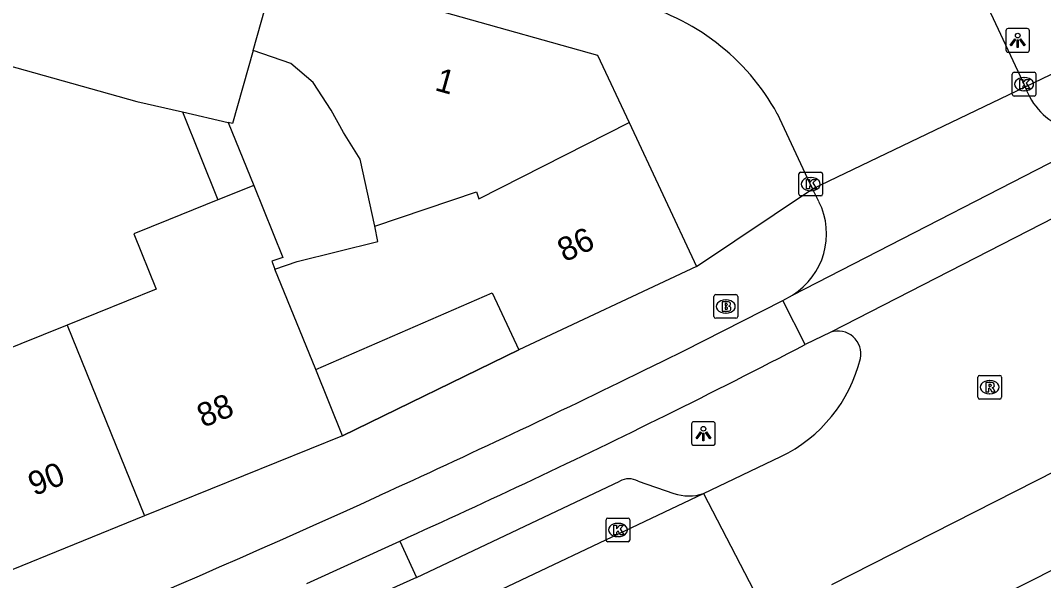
# Model space of a CAD drawing. Extents: x 158087 to 159494, y 382905 to 383981.
# Drawn here: x 158823.32 to 158866.48, y 383183.38 to 383207.03 of the extents above; entities that cross this region are included whole.
import ezdxf

# ---------------------------------------------------------------- set-up
doc = ezdxf.new("R2010")
doc.units = 0
for name, color, linetype in [('IMGEO_Brandkraan', 7, 'Continuous'), ('IMGEO_Fietspad_gesloten', 7, 'Continuous'), ('IMGEO_Fietspad_open', 7, 'Continuous'), ('IMGEO_Kolk', 7, 'Continuous'), ('IMGEO_Lichtpunt', 7, 'Continuous'), ('IMGEO_Muur', 7, 'Continuous'), ('IMGEO_Pand', 7, 'Continuous'), ('IMGEO_Pand_nummerreeks', 7, 'Continuous'), ('IMGEO_Parkeervlak_open', 7, 'Continuous'), ('IMGEO_Rijbaan_lokaal_gesloten', 7, 'Continuous'), ('IMGEO_Rijbaan_lokaal_open', 7, 'Continuous'), ('IMGEO_Rioolput', 7, 'Continuous'), ('IMGEO_Voetpad_open', 7, 'Continuous')]:
    doc.layers.add(name, color=color, linetype=linetype)

msp = doc.modelspace()

# ---------------------------------------------------------------- linework, layer by layer
at = {"layer": 'IMGEO_Brandkraan'}
for p, q in [((158852.575, 383194.53), (158852.575, 383195.382)), ((158852.65, 383195.456), (158853.502, 383195.456)), ((158853.576, 383195.382), (158853.576, 383194.53)), ((158853.063, 383195.236), (158853.088, 383195.236)), ((158853.086, 383194.676), (158853.061, 383194.676)), ((158853.502, 383194.456), (158852.65, 383194.456))]:
    msp.add_line(p, q, dxfattribs=at)
for points in [[(158852.575, 383194.53), (158852.575, 383195.382)], [(158852.65, 383195.456), (158853.502, 383195.456)], [(158853.576, 383195.382), (158853.576, 383194.53)], [(158852.923, 383195.156), (158852.923, 383194.756), (158853.136, 383194.756)], [(158853.154, 383195.156), (158852.923, 383195.156)], [(158853.102, 383195.075), (158853.048, 383195.075), (158853.048, 383194.999)], [(158853.048, 383194.999), (158853.101, 383194.999)], [(158853.11, 383194.923), (158853.048, 383194.923), (158853.048, 383194.842)], [(158853.048, 383194.842), (158853.11, 383194.842)], [(158853.502, 383194.456), (158852.65, 383194.456)]]:
    msp.add_lwpolyline(points, dxfattribs=at)
for centre, radius, start, end in [((158852.652, 383195.38), 0.0765, 91.552, 178.448), ((158852.652, 383195.38), 0.0765, 91.552, 178.448), ((158853.5, 383195.38), 0.0765, 1.552, 88.448), ((158853.5, 383195.38), 0.0765, 1.552, 88.448), ((158853.103, 383195.037), 0.0379, 267.8285, 90.9355), ((158853.111, 383194.882), 0.0404, 269.8759, 90.5077), ((158853.158, 383195.011), 0.145, 59.4692, 91.5367), ((158853.183, 383195.058), 0.0922, 285.5137, 58.1501), ((158853.188, 383194.866), 0.105, 301.3115, 78.989), ((158852.652, 383194.532), 0.0765, 181.552, 268.448), ((158852.652, 383194.532), 0.0765, 181.552, 268.448), ((158853.142, 383195.007), 0.251, 268.6676, 293.5347), ((158853.5, 383194.532), 0.0765, 271.552, 358.448), ((158853.5, 383194.532), 0.0765, 271.552, 358.448)]:
    msp.add_arc(centre, radius, start, end, dxfattribs=at)
for centre, major_axis, ratio, start_param, end_param in [((158853.062, 383194.956), (-0.387, 0.002), 0.722429, 4.712389, 7.853982), ((158853.087, 383194.956), (-0.39, 0.002), 0.717154, 1.570796, 4.712389)]:
    msp.add_ellipse(centre, major_axis=major_axis, ratio=ratio, start_param=start_param, end_param=end_param, dxfattribs=at)
at = {"layer": 'IMGEO_Fietspad_gesloten'}
for points in [[(158849.608, 383192.246), (158850.453, 383192.661), (158851.298, 383193.077), (158855.487, 383195.201)], [(158856.421, 383193.345), (158855.487, 383195.201)], [(158835.404, 383183.261), (158839.326, 383185.052)]]:
    msp.add_lwpolyline(points, dxfattribs=at)
for centre, radius, start, end in [((158697.81, 383498.444), 343.865, 296.36724, 297.46848), ((158649.654, 383600.656), 454.731, 294.53597, 296.08592), ((158698.069, 383498.04), 343.387, 294.29044, 296.35837), ((158667.794, 383559.163), 409.453, 290.48758, 294.63801)]:
    msp.add_arc(centre, radius, start, end, dxfattribs=at)
at = {"layer": 'IMGEO_Fietspad_open'}
for points in [[(158855.487, 383195.201), (158855.885, 383195.438)], [(158857.499, 383193.865), (158856.421, 383193.345)]]:
    msp.add_lwpolyline(points, dxfattribs=at)
at = {"layer": 'IMGEO_Kolk'}
for p, q in [((158865.234, 383204.839), (158866.086, 383204.839)), ((158865.159, 383203.913), (158865.159, 383204.765)), ((158865.647, 383204.619), (158865.672, 383204.619)), ((158866.16, 383204.765), (158866.16, 383203.913)), ((158865.67, 383204.059), (158865.645, 383204.059)), ((158866.086, 383203.839), (158865.234, 383203.839)), ((158856.158, 383199.695), (158856.158, 383200.547)), ((158856.233, 383200.621), (158857.085, 383200.621)), ((158857.159, 383200.547), (158857.159, 383199.695)), ((158856.646, 383200.401), (158856.671, 383200.401)), ((158856.669, 383199.841), (158856.644, 383199.841)), ((158857.085, 383199.621), (158856.233, 383199.621)), ((158848.026, 383185.093), (158848.026, 383185.945)), ((158848.101, 383186.019), (158848.953, 383186.019)), ((158849.027, 383185.945), (158849.027, 383185.093)), ((158848.514, 383185.799), (158848.539, 383185.799)), ((158848.953, 383185.019), (158848.101, 383185.019)), ((158848.537, 383185.239), (158848.512, 383185.239))]:
    msp.add_line(p, q, dxfattribs=at)
for points in [[(158865.234, 383204.839), (158866.086, 383204.839)], [(158865.159, 383203.913), (158865.159, 383204.765)], [(158865.48, 383204.539), (158865.603, 383204.539), (158865.603, 383204.388), (158865.733, 383204.539), (158865.897, 383204.539), (158865.751, 383204.388), (158865.904, 383204.139), (158865.752, 383204.139), (158865.667, 383204.303), (158865.603, 383204.236), (158865.603, 383204.139), (158865.48, 383204.139), (158865.48, 383204.539)], [(158866.16, 383204.765), (158866.16, 383203.913)], [(158866.086, 383203.839), (158865.234, 383203.839)], [(158856.158, 383199.695), (158856.158, 383200.547)], [(158856.233, 383200.621), (158857.085, 383200.621)], [(158857.159, 383200.547), (158857.159, 383199.695)], [(158856.479, 383200.321), (158856.602, 383200.321), (158856.602, 383200.17), (158856.732, 383200.321), (158856.896, 383200.321), (158856.75, 383200.17), (158856.903, 383199.921), (158856.751, 383199.921), (158856.666, 383200.085), (158856.602, 383200.018), (158856.602, 383199.921), (158856.479, 383199.921), (158856.479, 383200.321)], [(158857.085, 383199.621), (158856.233, 383199.621)], [(158848.026, 383185.093), (158848.026, 383185.945)], [(158848.101, 383186.019), (158848.953, 383186.019)], [(158849.027, 383185.945), (158849.027, 383185.093)], [(158848.347, 383185.719), (158848.47, 383185.719), (158848.47, 383185.568), (158848.6, 383185.719), (158848.764, 383185.719), (158848.618, 383185.568), (158848.771, 383185.319), (158848.619, 383185.319), (158848.534, 383185.483), (158848.47, 383185.416), (158848.47, 383185.319), (158848.347, 383185.319), (158848.347, 383185.719)], [(158848.953, 383185.019), (158848.101, 383185.019)]]:
    msp.add_lwpolyline(points, dxfattribs=at)
for centre, start, end in [((158865.236, 383204.763), 91.552, 178.448), ((158865.236, 383204.763), 91.552, 178.448), ((158866.084, 383204.763), 1.552, 88.448), ((158866.084, 383204.763), 1.552, 88.448), ((158865.236, 383203.915), 181.552, 268.448), ((158865.236, 383203.915), 181.552, 268.448), ((158866.084, 383203.915), 271.552, 358.448), ((158866.084, 383203.915), 271.552, 358.448), ((158856.235, 383200.545), 91.552, 178.448), ((158856.235, 383200.545), 91.552, 178.448), ((158857.083, 383200.545), 1.552, 88.448), ((158857.083, 383200.545), 1.552, 88.448), ((158856.235, 383199.697), 181.552, 268.448), ((158856.235, 383199.697), 181.552, 268.448), ((158857.083, 383199.697), 271.552, 358.448), ((158857.083, 383199.697), 271.552, 358.448), ((158848.103, 383185.943), 91.552, 178.448), ((158848.103, 383185.943), 91.552, 178.448), ((158848.951, 383185.943), 1.552, 88.448), ((158848.951, 383185.943), 1.552, 88.448), ((158848.103, 383185.095), 181.552, 268.448), ((158848.103, 383185.095), 181.552, 268.448), ((158848.951, 383185.095), 271.552, 358.448), ((158848.951, 383185.095), 271.552, 358.448)]:
    msp.add_arc(centre, 0.0765, start, end, dxfattribs=at)
for centre, major_axis, ratio, start_param, end_param in [((158865.646, 383204.339), (-0.387, 0.002), 0.722429, 4.712389, 7.853982), ((158865.671, 383204.339), (-0.39, 0.002), 0.717154, 1.570796, 4.712389), ((158856.645, 383200.121), (-0.387, 0.002), 0.722429, 4.712389, 7.853982), ((158856.67, 383200.121), (-0.39, 0.002), 0.717154, 1.570796, 4.712389), ((158848.513, 383185.519), (-0.387, 0.002), 0.722429, 4.712389, 7.853982), ((158848.538, 383185.519), (-0.39, 0.002), 0.717154, 1.570796, 4.712389)]:
    msp.add_ellipse(centre, major_axis=major_axis, ratio=ratio, start_param=start_param, end_param=end_param, dxfattribs=at)
at = {"layer": 'IMGEO_Lichtpunt'}
for p, q in [((158864.889, 383206.59), (158864.889, 383205.783)), ((158864.889, 383206.59), (158864.889, 383205.783)), ((158865.791, 383206.685), (158864.983, 383206.685)), ((158865.791, 383206.685), (158864.983, 383206.685)), ((158865.885, 383205.783), (158865.885, 383206.59)), ((158865.885, 383205.783), (158865.885, 383206.59)), ((158864.983, 383205.689), (158865.791, 383205.689)), ((158864.983, 383205.689), (158865.791, 383205.689)), ((158851.631, 383189.994), (158851.631, 383189.187)), ((158851.631, 383189.994), (158851.631, 383189.187)), ((158852.533, 383190.089), (158851.725, 383190.089)), ((158852.533, 383190.089), (158851.725, 383190.089)), ((158852.627, 383189.187), (158852.627, 383189.994)), ((158852.627, 383189.187), (158852.627, 383189.994)), ((158851.725, 383189.093), (158852.533, 383189.093)), ((158851.725, 383189.093), (158852.533, 383189.093))]:
    msp.add_line(p, q, dxfattribs=at)
for points in [[(158865.263, 383206.254), (158865.302, 383206.226), (158865.114, 383205.964), (158865.076, 383205.991), (158865.263, 383206.254)], [(158865.365, 383206.206), (158865.412, 383206.206), (158865.412, 383205.884), (158865.365, 383205.884), (158865.365, 383206.206)], [(158865.475, 383206.226), (158865.513, 383206.253), (158865.7, 383205.991), (158865.661, 383205.963), (158865.475, 383206.226)], [(158852.005, 383189.658), (158852.044, 383189.63), (158851.856, 383189.368), (158851.818, 383189.395), (158852.005, 383189.658)], [(158852.107, 383189.61), (158852.154, 383189.61), (158852.154, 383189.288), (158852.107, 383189.288), (158852.107, 383189.61)], [(158852.217, 383189.63), (158852.255, 383189.657), (158852.442, 383189.395), (158852.403, 383189.367), (158852.217, 383189.63)]]:
    msp.add_lwpolyline(points, dxfattribs=at)
for centre in [(158865.388, 383206.388), (158852.13, 383189.792)]:
    msp.add_circle(centre, 0.0994, dxfattribs=at)
for centre, start, end in [((158864.983, 383206.59), 90, 180), ((158864.983, 383206.59), 90, 180), ((158865.791, 383206.59), 0, 90), ((158865.791, 383206.59), 0, 90), ((158864.983, 383205.783), 180, 270), ((158864.983, 383205.783), 180, 270), ((158865.791, 383205.783), 270, 0), ((158865.791, 383205.783), 270, 360), ((158851.725, 383189.994), 90, 180), ((158851.725, 383189.994), 90, 180), ((158852.533, 383189.994), 0, 90), ((158852.533, 383189.994), 0, 90), ((158851.725, 383189.187), 180, 270), ((158851.725, 383189.187), 180, 270), ((158852.533, 383189.187), 270, 0), ((158852.533, 383189.187), 270, 360)]:
    msp.add_arc(centre, 0.0946, start, end, dxfattribs=at)
at = {"layer": 'IMGEO_Muur'}
msp.add_lwpolyline([(158836.907, 383189.493), (158844.348, 383193.122)], dxfattribs=at)
at = {"layer": 'IMGEO_Pand'}
for points in [[(158833.133, 383205.754), (158834.144, 383209.36)], [(158834.144, 383209.36), (158841.551, 383207.276), (158847.662, 383205.563), (158848.995, 383202.716)], [(158811.426, 383201.036), (158810.744, 383198.6), (158813.979, 383197.694), (158814.662, 383200.13), (158814.951, 383200.049), (158816.843, 383206.8), (158828.232, 383203.607), (158830.153, 383203.169)], [(158833.133, 383205.754), (158832.273, 383202.685), (158832.087, 383202.728)], [(158838.264, 383198.339), (158837.655, 383201.177), (158836.955, 383202.292), (158836.431, 383203.248), (158835.67, 383204.416), (158834.721, 383205.215), (158833.133, 383205.754)], [(158830.153, 383203.169), (158832.087, 383202.728)], [(158830.153, 383203.169), (158831.651, 383199.454)], [(158832.087, 383202.728), (158833.165, 383200.064)], [(158838.264, 383198.339), (158842.559, 383199.8), (158842.663, 383199.497), (158848.995, 383202.716)], [(158848.995, 383202.716), (158851.841, 383196.636)], [(158833.165, 383200.064), (158831.651, 383199.454)], [(158833.165, 383200.064), (158834.396, 383197.023), (158833.922, 383196.862), (158834.057, 383196.53)], [(158831.651, 383199.454), (158829.57, 383198.615), (158828.1, 383198.022), (158829.042, 383195.685), (158825.291, 383194.172)], [(158834.057, 383196.53), (158834.99, 383196.847), (158838.401, 383197.703), (158838.264, 383198.339)], [(158851.841, 383196.636), (158844.348, 383193.122)], [(158835.777, 383192.295), (158834.057, 383196.53)], [(158835.777, 383192.295), (158843.216, 383195.534), (158844.348, 383193.122)], [(158825.291, 383194.172), (158819.341, 383191.772)], [(158825.291, 383194.172), (158828.561, 383186.11)], [(158836.907, 383189.493), (158835.777, 383192.295)], [(158836.907, 383189.493), (158828.561, 383186.11)], [(158828.561, 383186.11), (158822.615, 383183.7)]]:
    msp.add_lwpolyline(points, dxfattribs=at)
at = {"layer": 'IMGEO_Parkeervlak_open'}
for points in [[(158840.034, 383183.506), (158848.6, 383187.585)], [(158849.376, 383187.584), (158850.885, 383187.063)]]:
    msp.add_lwpolyline(points, dxfattribs=at)
for centre, radius, start, end in [((158848.987, 383186.826), 0.852, 62.8286, 117.0237), ((158851.52, 383188.876), 1.921, 250.6931, 288.5718)]:
    msp.add_arc(centre, radius, start, end, dxfattribs=at)
at = {"layer": 'IMGEO_Rijbaan_lokaal_gesloten'}
msp.add_lwpolyline([(158836.906, 383179.93), (158840.865, 383181.709), (158852.132, 383187.055)], dxfattribs=at)
at = {"layer": 'IMGEO_Rijbaan_lokaal_open'}
for points in [[(158863.619, 383208.685), (158865.702, 383204.223)], [(158856.736, 383199.923), (158865.702, 383204.223)], [(158856.736, 383199.923), (158855.249, 383203.088)], [(158855.885, 383195.438), (158869.8, 383202.574)], [(158870.261, 383200.407), (158857.499, 383193.865)], [(158857.006, 383199.379), (158856.736, 383199.923)], [(158852.132, 383187.055), (158855.391, 383188.614)], [(158867.85, 383188.448), (158857.535, 383183.208)], [(158852.132, 383187.055), (158854.827, 383181.857)], [(158867.264, 383184.027), (158858.726, 383179.723)]]:
    msp.add_lwpolyline(points, dxfattribs=at)
for centre, radius, start, end in [((158846.8, 383198.447), 9.639, 28.7795, 76.0941), ((158868.482, 383205.216), 2.952, 199.6475, 296.5136), ((158854.28, 383198.024), 3.044, 301.8184, 26.4253), ((158857.805, 383192.946), 0.969, 348.7617, 108.4031), ((158852.685, 383194.249), 6.251, 295.6543, 346.1944)]:
    msp.add_arc(centre, radius, start, end, dxfattribs=at)
at = {"layer": 'IMGEO_Rioolput'}
for p, q in [((158863.706, 383191.12), (158863.706, 383191.972)), ((158863.781, 383192.046), (158864.633, 383192.046)), ((158864.707, 383191.972), (158864.707, 383191.12)), ((158864.194, 383191.826), (158864.219, 383191.826)), ((158864.633, 383191.046), (158863.781, 383191.046)), ((158864.217, 383191.266), (158864.192, 383191.266))]:
    msp.add_line(p, q, dxfattribs=at)
for points in [[(158863.706, 383191.12), (158863.706, 383191.972)], [(158863.781, 383192.046), (158864.633, 383192.046)], [(158864.707, 383191.972), (158864.707, 383191.12)], [(158864.295, 383191.744), (158864.043, 383191.746), (158864.043, 383191.346)], [(158864.043, 383191.346), (158864.167, 383191.346), (158864.167, 383191.508), (158864.178, 383191.508)], [(158864.221, 383191.665), (158864.167, 383191.665), (158864.167, 383191.584)], [(158864.167, 383191.584), (158864.219, 383191.584)], [(158864.225, 383191.479), (158864.296, 383191.346), (158864.436, 383191.346), (158864.371, 383191.472)], [(158864.633, 383191.046), (158863.781, 383191.046)]]:
    msp.add_lwpolyline(points, dxfattribs=at)
for centre, radius, start, end in [((158863.783, 383191.97), 0.0765, 91.552, 178.448), ((158863.783, 383191.97), 0.0765, 91.552, 178.448), ((158864.631, 383191.97), 0.0765, 1.552, 88.448), ((158864.631, 383191.97), 0.0765, 1.552, 88.448), ((158864.177, 383191.455), 0.0533, 26.0293, 88.6989), ((158864.203, 383191.773), 0.19, 274.7715, 282.9687), ((158864.227, 383191.569), 0.0964, 77.0061, 93.1865), ((158864.241, 383191.626), 0.0378, 276.6634, 79.6772), ((158864.294, 383191.634), 0.109, 350.3612, 89.416), ((158864.292, 383191.634), 0.112, 277.5842, 350.9817), ((158864.276, 383191.419), 0.108, 29.5134, 73.7905), ((158863.783, 383191.122), 0.0765, 181.552, 268.448), ((158863.783, 383191.122), 0.0765, 181.552, 268.448), ((158864.631, 383191.122), 0.0765, 271.552, 358.448), ((158864.631, 383191.122), 0.0765, 271.552, 358.448)]:
    msp.add_arc(centre, radius, start, end, dxfattribs=at)
for centre, major_axis, ratio, start_param, end_param in [((158864.193, 383191.546), (-0.387, 0.002), 0.722429, 4.712389, 7.853982), ((158864.218, 383191.546), (-0.39, 0.002), 0.717154, 1.570796, 4.712389)]:
    msp.add_ellipse(centre, major_axis=major_axis, ratio=ratio, start_param=start_param, end_param=end_param, dxfattribs=at)
at = {"layer": 'IMGEO_Voetpad_open'}
for points in [[(158865.702, 383204.223), (158879.476, 383210.871)], [(158851.841, 383196.636), (158856.736, 383199.923)], [(158844.348, 383193.122), (158836.907, 383189.493)], [(158839.326, 383185.052), (158840.034, 383183.506)], [(158840.034, 383183.506), (158836.094, 383181.736)]]:
    msp.add_lwpolyline(points, dxfattribs=at)

# ---------------------------------------------------------------- texts
at = {"layer": 'IMGEO_Pand_nummerreeks'}
for s, rotation, p in [('1', 344.3411, (158840.759, 383204.093)), ('86', 25.1242, (158846.276, 383196.81)), ('88', 22.0646, (158831.026, 383189.828)), ('90', 22.0646, (158823.902, 383186.941))]:
    msp.add_text(s, height=1, rotation=rotation, dxfattribs=at).set_placement(p)

doc.saveas('drawing.dxf')
